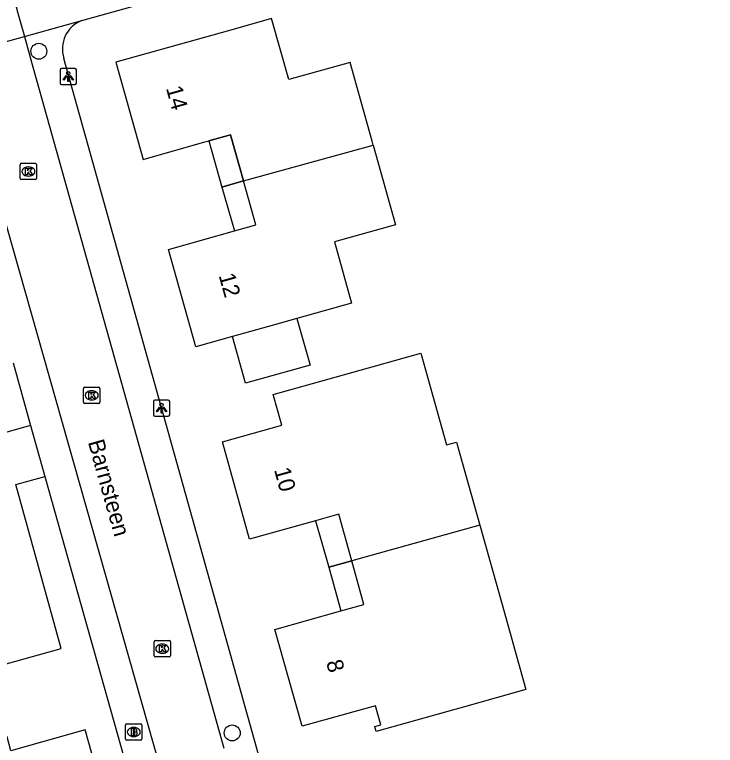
# Model space of a CAD drawing. Extents: x 159628 to 160723, y 388176 to 389416.
# Drawn here: x 159913.26 to 159956.19, y 388408.76 to 388453.52 of the extents above; entities that cross this region are included whole.
import ezdxf

# ---------------------------------------------------------------- set-up
doc = ezdxf.new("R2010")
doc.units = 0
for name, color, linetype in [('IMGEO_Boom', 7, 'Continuous'), ('IMGEO_Brandkraan', 7, 'Continuous'), ('IMGEO_Kolk', 7, 'Continuous'), ('IMGEO_Lichtpunt', 7, 'Continuous'), ('IMGEO_Openbare_ruimte_label', 7, 'Continuous'), ('IMGEO_Pand', 7, 'Continuous'), ('IMGEO_Pand_nummerreeks', 7, 'Continuous'), ('IMGEO_Pand_overbouw', 7, 'Continuous'), ('IMGEO_Rijbaan_lokaal_open', 7, 'Continuous'), ('IMGEO_Voetpad_open', 7, 'Continuous')]:
    doc.layers.add(name, color=color, linetype=linetype)

msp = doc.modelspace()

# ---------------------------------------------------------------- linework, layer by layer
at = {"layer": 'IMGEO_Boom'}
for centre in [(159914.745, 388451.277), (159926.59, 388409.52)]:
    msp.add_circle(centre, 0.489, dxfattribs=at)
at = {"layer": 'IMGEO_Brandkraan'}
for p, q in [((159920.06, 388409.152), (159920.06, 388410.004)), ((159920.135, 388410.078), (159920.987, 388410.078)), ((159920.548, 388409.858), (159920.573, 388409.858)), ((159921.061, 388410.004), (159921.061, 388409.152)), ((159920.987, 388409.078), (159920.135, 388409.078)), ((159920.571, 388409.298), (159920.546, 388409.298))]:
    msp.add_line(p, q, dxfattribs=at)
for points in [[(159920.06, 388409.152), (159920.06, 388410.004)], [(159920.135, 388410.078), (159920.987, 388410.078)], [(159921.061, 388410.004), (159921.061, 388409.152)], [(159920.408, 388409.778), (159920.408, 388409.378), (159920.621, 388409.378)], [(159920.639, 388409.778), (159920.408, 388409.778)], [(159920.587, 388409.697), (159920.533, 388409.697), (159920.533, 388409.621)], [(159920.533, 388409.621), (159920.586, 388409.621)], [(159920.595, 388409.545), (159920.533, 388409.545), (159920.533, 388409.464)], [(159920.533, 388409.464), (159920.595, 388409.464)], [(159920.987, 388409.078), (159920.135, 388409.078)]]:
    msp.add_lwpolyline(points, dxfattribs=at)
for centre, radius, start, end in [((159920.137, 388410.002), 0.0765, 91.552, 178.448), ((159920.137, 388410.002), 0.0765, 91.552, 178.448), ((159920.985, 388410.002), 0.0765, 1.552, 88.448), ((159920.985, 388410.002), 0.0765, 1.552, 88.448), ((159920.588, 388409.659), 0.0379, 267.8285, 90.9355), ((159920.596, 388409.504), 0.0404, 269.8759, 90.5077), ((159920.627, 388409.629), 0.251, 268.6676, 293.5347), ((159920.643, 388409.633), 0.145, 59.4692, 91.5367), ((159920.668, 388409.68), 0.0922, 285.5137, 58.1501), ((159920.673, 388409.488), 0.105, 301.3115, 78.989), ((159920.137, 388409.154), 0.0765, 181.552, 268.448), ((159920.137, 388409.154), 0.0765, 181.552, 268.448), ((159920.985, 388409.154), 0.0765, 271.552, 358.448), ((159920.985, 388409.154), 0.0765, 271.552, 358.448)]:
    msp.add_arc(centre, radius, start, end, dxfattribs=at)
for centre, major_axis, ratio, start_param, end_param in [((159920.547, 388409.578), (-0.387, 0.002), 0.722429, 4.712389, 7.853982), ((159920.572, 388409.578), (-0.39, 0.002), 0.717154, 1.570796, 4.712389)]:
    msp.add_ellipse(centre, major_axis=major_axis, ratio=ratio, start_param=start_param, end_param=end_param, dxfattribs=at)
at = {"layer": 'IMGEO_Kolk'}
for p, q in [((159913.603, 388443.488), (159913.603, 388444.34)), ((159913.678, 388444.414), (159914.53, 388444.414)), ((159914.604, 388444.34), (159914.604, 388443.488)), ((159914.091, 388444.194), (159914.116, 388444.194)), ((159914.53, 388443.414), (159913.678, 388443.414)), ((159914.114, 388443.634), (159914.089, 388443.634)), ((159917.481, 388429.776), (159917.481, 388430.628)), ((159917.556, 388430.702), (159918.408, 388430.702)), ((159917.969, 388430.482), (159917.994, 388430.482)), ((159918.482, 388430.628), (159918.482, 388429.776)), ((159918.408, 388429.702), (159917.556, 388429.702)), ((159917.992, 388429.922), (159917.967, 388429.922)), ((159921.882, 388415.18), (159922.734, 388415.18)), ((159921.807, 388414.254), (159921.807, 388415.106)), ((159922.295, 388414.96), (159922.32, 388414.96)), ((159922.808, 388415.106), (159922.808, 388414.254)), ((159922.318, 388414.4), (159922.293, 388414.4)), ((159922.734, 388414.18), (159921.882, 388414.18))]:
    msp.add_line(p, q, dxfattribs=at)
for points in [[(159913.603, 388443.488), (159913.603, 388444.34)], [(159913.678, 388444.414), (159914.53, 388444.414)], [(159914.604, 388444.34), (159914.604, 388443.488)], [(159913.924, 388444.114), (159914.047, 388444.114), (159914.047, 388443.963), (159914.177, 388444.114), (159914.341, 388444.114), (159914.195, 388443.963), (159914.348, 388443.714), (159914.196, 388443.714), (159914.111, 388443.878), (159914.047, 388443.811), (159914.047, 388443.714), (159913.924, 388443.714), (159913.924, 388444.114)], [(159914.53, 388443.414), (159913.678, 388443.414)], [(159917.481, 388429.776), (159917.481, 388430.628)], [(159917.556, 388430.702), (159918.408, 388430.702)], [(159917.802, 388430.402), (159917.925, 388430.402), (159917.925, 388430.251), (159918.055, 388430.402), (159918.219, 388430.402), (159918.073, 388430.251), (159918.226, 388430.002), (159918.074, 388430.002), (159917.989, 388430.166), (159917.925, 388430.099), (159917.925, 388430.002), (159917.802, 388430.002), (159917.802, 388430.402)], [(159918.482, 388430.628), (159918.482, 388429.776)], [(159918.408, 388429.702), (159917.556, 388429.702)], [(159921.882, 388415.18), (159922.734, 388415.18)], [(159921.807, 388414.254), (159921.807, 388415.106)], [(159922.128, 388414.88), (159922.251, 388414.88), (159922.251, 388414.729), (159922.381, 388414.88), (159922.545, 388414.88), (159922.399, 388414.729), (159922.552, 388414.48), (159922.4, 388414.48), (159922.315, 388414.644), (159922.251, 388414.577), (159922.251, 388414.48), (159922.128, 388414.48), (159922.128, 388414.88)], [(159922.808, 388415.106), (159922.808, 388414.254)], [(159922.734, 388414.18), (159921.882, 388414.18)]]:
    msp.add_lwpolyline(points, dxfattribs=at)
for centre, start, end in [((159913.68, 388444.338), 91.552, 178.448), ((159913.68, 388444.338), 91.552, 178.448), ((159914.528, 388444.338), 1.552, 88.448), ((159914.528, 388444.338), 1.552, 88.448), ((159913.68, 388443.49), 181.552, 268.448), ((159913.68, 388443.49), 181.552, 268.448), ((159914.528, 388443.49), 271.552, 358.448), ((159914.528, 388443.49), 271.552, 358.448), ((159917.558, 388430.626), 91.552, 178.448), ((159917.558, 388430.626), 91.552, 178.448), ((159918.406, 388430.626), 1.552, 88.448), ((159918.406, 388430.626), 1.552, 88.448), ((159917.558, 388429.778), 181.552, 268.448), ((159917.558, 388429.778), 181.552, 268.448), ((159918.406, 388429.778), 271.552, 358.448), ((159918.406, 388429.778), 271.552, 358.448), ((159921.884, 388415.104), 91.552, 178.448), ((159921.884, 388415.104), 91.552, 178.448), ((159922.732, 388415.104), 1.552, 88.448), ((159922.732, 388415.104), 1.552, 88.448), ((159921.884, 388414.256), 181.552, 268.448), ((159921.884, 388414.256), 181.552, 268.448), ((159922.732, 388414.256), 271.552, 358.448), ((159922.732, 388414.256), 271.552, 358.448)]:
    msp.add_arc(centre, 0.0765, start, end, dxfattribs=at)
for centre, major_axis, ratio, start_param, end_param in [((159914.09, 388443.914), (-0.387, 0.002), 0.722429, 4.712389, 7.853982), ((159914.115, 388443.914), (-0.39, 0.002), 0.717154, 1.570796, 4.712389), ((159917.968, 388430.202), (-0.387, 0.002), 0.722429, 4.712389, 7.853982), ((159917.993, 388430.202), (-0.39, 0.002), 0.717154, 1.570796, 4.712389), ((159922.294, 388414.68), (-0.387, 0.002), 0.722429, 4.712389, 7.853982), ((159922.319, 388414.68), (-0.39, 0.002), 0.717154, 1.570796, 4.712389)]:
    msp.add_ellipse(centre, major_axis=major_axis, ratio=ratio, start_param=start_param, end_param=end_param, dxfattribs=at)
at = {"layer": 'IMGEO_Lichtpunt'}
for p, q in [((159916.049, 388450.137), (159916.049, 388449.33)), ((159916.049, 388450.137), (159916.049, 388449.33)), ((159916.951, 388450.232), (159916.143, 388450.232)), ((159916.951, 388450.232), (159916.143, 388450.232)), ((159917.045, 388449.33), (159917.045, 388450.137)), ((159917.045, 388449.33), (159917.045, 388450.137)), ((159916.143, 388449.236), (159916.951, 388449.236)), ((159916.143, 388449.236), (159916.951, 388449.236)), ((159921.765, 388429.821), (159921.765, 388429.014)), ((159921.765, 388429.821), (159921.765, 388429.014)), ((159922.667, 388429.916), (159921.859, 388429.916)), ((159922.667, 388429.916), (159921.859, 388429.916)), ((159922.761, 388429.014), (159922.761, 388429.821)), ((159922.761, 388429.014), (159922.761, 388429.821)), ((159921.859, 388428.92), (159922.667, 388428.92)), ((159921.859, 388428.92), (159922.667, 388428.92))]:
    msp.add_line(p, q, dxfattribs=at)
for points in [[(159916.423, 388449.801), (159916.462, 388449.773), (159916.274, 388449.511), (159916.236, 388449.538), (159916.423, 388449.801)], [(159916.525, 388449.753), (159916.572, 388449.753), (159916.572, 388449.431), (159916.525, 388449.431), (159916.525, 388449.753)], [(159916.635, 388449.773), (159916.673, 388449.8), (159916.86, 388449.538), (159916.821, 388449.51), (159916.635, 388449.773)], [(159922.139, 388429.485), (159922.178, 388429.457), (159921.99, 388429.195), (159921.952, 388429.222), (159922.139, 388429.485)], [(159922.241, 388429.437), (159922.288, 388429.437), (159922.288, 388429.115), (159922.241, 388429.115), (159922.241, 388429.437)], [(159922.351, 388429.457), (159922.389, 388429.484), (159922.576, 388429.222), (159922.537, 388429.194), (159922.351, 388429.457)]]:
    msp.add_lwpolyline(points, dxfattribs=at)
for centre in [(159916.548, 388449.935), (159922.264, 388429.619)]:
    msp.add_circle(centre, 0.0994, dxfattribs=at)
for centre, start, end in [((159916.143, 388450.137), 90, 180), ((159916.143, 388450.137), 90, 180), ((159916.951, 388450.137), 0, 90), ((159916.951, 388450.137), 0, 90), ((159916.143, 388449.33), 180, 270), ((159916.143, 388449.33), 180, 270), ((159916.951, 388449.33), 270, 0), ((159916.951, 388449.33), 270, 360), ((159921.859, 388429.821), 90, 180), ((159921.859, 388429.821), 90, 180), ((159922.667, 388429.821), 0, 90), ((159922.667, 388429.821), 0, 90), ((159921.859, 388429.014), 180, 270), ((159921.859, 388429.014), 180, 270), ((159922.667, 388429.014), 270, 0), ((159922.667, 388429.014), 270, 360)]:
    msp.add_arc(centre, 0.0946, start, end, dxfattribs=at)
at = {"layer": 'IMGEO_Pand'}
for points in [[(159935.232, 388445.535), (159935.163, 388445.78), (159933.813, 388450.594), (159930.054, 388449.54), (159929.005, 388453.279), (159926.646, 388452.618), (159919.464, 388450.605), (159921.132, 388444.658), (159924.922, 388445.729), (159925.16, 388445.796), (159925.162, 388445.79), (159926.487, 388446.165), (159927.288, 388443.332)], [(159927.288, 388443.332), (159935.232, 388445.535)], [(159935.232, 388445.535), (159936.602, 388440.649), (159932.854, 388439.6), (159933.904, 388435.851), (159930.559, 388434.914)], [(159926.611, 388433.808), (159924.364, 388433.178), (159922.694, 388439.132), (159926.722, 388440.269), (159928.048, 388440.644), (159927.288, 388443.332)], [(159930.559, 388434.914), (159931.362, 388432.049), (159927.414, 388430.942), (159926.611, 388433.808)], [(159930.559, 388434.914), (159929.179, 388434.527), (159926.611, 388433.808)], [(159933.929, 388420.066), (159933.132, 388422.921), (159931.704, 388422.522), (159927.659, 388421.391), (159925.998, 388427.347), (159929.628, 388428.366), (159929.102, 388430.244), (159933.915, 388431.6), (159938.144, 388432.791), (159939.72, 388427.166), (159940.336, 388427.339), (159941.763, 388422.253)], [(159913.167, 388432.19), (159914.24, 388428.359)], [(159914.24, 388428.359), (159902.314, 388424.985)], [(159914.24, 388428.359), (159915.114, 388425.237)], [(159902.314, 388424.985), (159903.694, 388419.993), (159906.152, 388420.672), (159907.143, 388417.093), (159906.137, 388416.815), (159907.625, 388411.435), (159911.787, 388412.585), (159911.555, 388413.428), (159916.113, 388414.689), (159913.334, 388424.743), (159915.114, 388425.237)], [(159941.763, 388422.253), (159943.126, 388417.393), (159944.586, 388412.181), (159940.825, 388411.127), (159940.228, 388410.96), (159935.413, 388409.611), (159935.326, 388409.919), (159935.701, 388410.024), (159935.374, 388411.188), (159930.877, 388409.928), (159929.204, 388415.865), (159933.248, 388416.994), (159934.665, 388417.39), (159933.929, 388420.066)], [(159941.763, 388422.253), (159933.929, 388420.066)], [(159922.161, 388400.207), (159920.407, 388399.701), (159917.574, 388409.716), (159913.036, 388408.435), (159912.801, 388409.274), (159908.658, 388408.104), (159910.169, 388402.757), (159907.899, 388402.113), (159908.907, 388398.543), (159909.714, 388398.771), (159911.293, 388393.185)]]:
    msp.add_lwpolyline(points, dxfattribs=at)
at = {"layer": 'IMGEO_Pand_overbouw'}
for points in [[(159926.487, 388446.165), (159925.162, 388445.79), (159925.96, 388442.964), (159927.288, 388443.332)], [(159927.288, 388443.332), (159925.96, 388442.964), (159926.722, 388440.269), (159928.048, 388440.644)], [(159931.704, 388422.522), (159932.501, 388419.667), (159933.929, 388420.066), (159933.132, 388422.921)], [(159933.929, 388420.066), (159932.501, 388419.667), (159933.248, 388416.994), (159934.665, 388417.39)]]:
    msp.add_lwpolyline(points, close=True, dxfattribs=at)
at = {"layer": 'IMGEO_Rijbaan_lokaal_open'}
for points in [[(159913.366, 388454.001), (159913.457, 388453.607), (159913.858, 388452.179)], [(159909.775, 388451.053), (159913.858, 388452.179)], [(159913.858, 388452.179), (159914.297, 388450.619), (159926.072, 388408.581)], [(159922.159, 388407.484), (159909.775, 388451.053)]]:
    msp.add_lwpolyline(points, dxfattribs=at)
at = {"layer": 'IMGEO_Voetpad_open'}
for points in [[(159917.375, 388453.156), (159925.832, 388455.524), (159959.997, 388465.092), (159972.097, 388468.48)], [(159913.858, 388452.179), (159917.375, 388453.156)], [(159935.271, 388382.932), (159916.277, 388450.838)], [(159915.114, 388425.237), (159922.161, 388400.207)]]:
    msp.add_lwpolyline(points, dxfattribs=at)
msp.add_arc((159918.053, 388451.416), 1.868, 111.2849, 198.0227, dxfattribs=at)

# ---------------------------------------------------------------- texts
at = {"layer": 'IMGEO_Openbare_ruimte_label'}
msp.add_text('Barnsteen', height=1, rotation=285.6621, dxfattribs=at).set_placement((159917.745, 388427.346))
at = {"layer": 'IMGEO_Pand_nummerreeks'}
for s, rotation, p in [('14', 285.6702, (159922.526, 388449.02)), ('12', 285.6702, (159925.756, 388437.546)), ('10', 285.6473, (159929.147, 388425.646)), ('8', 285.6473, (159932.335, 388413.855))]:
    msp.add_text(s, height=1, rotation=rotation, dxfattribs=at).set_placement(p)

doc.saveas('drawing.dxf')
